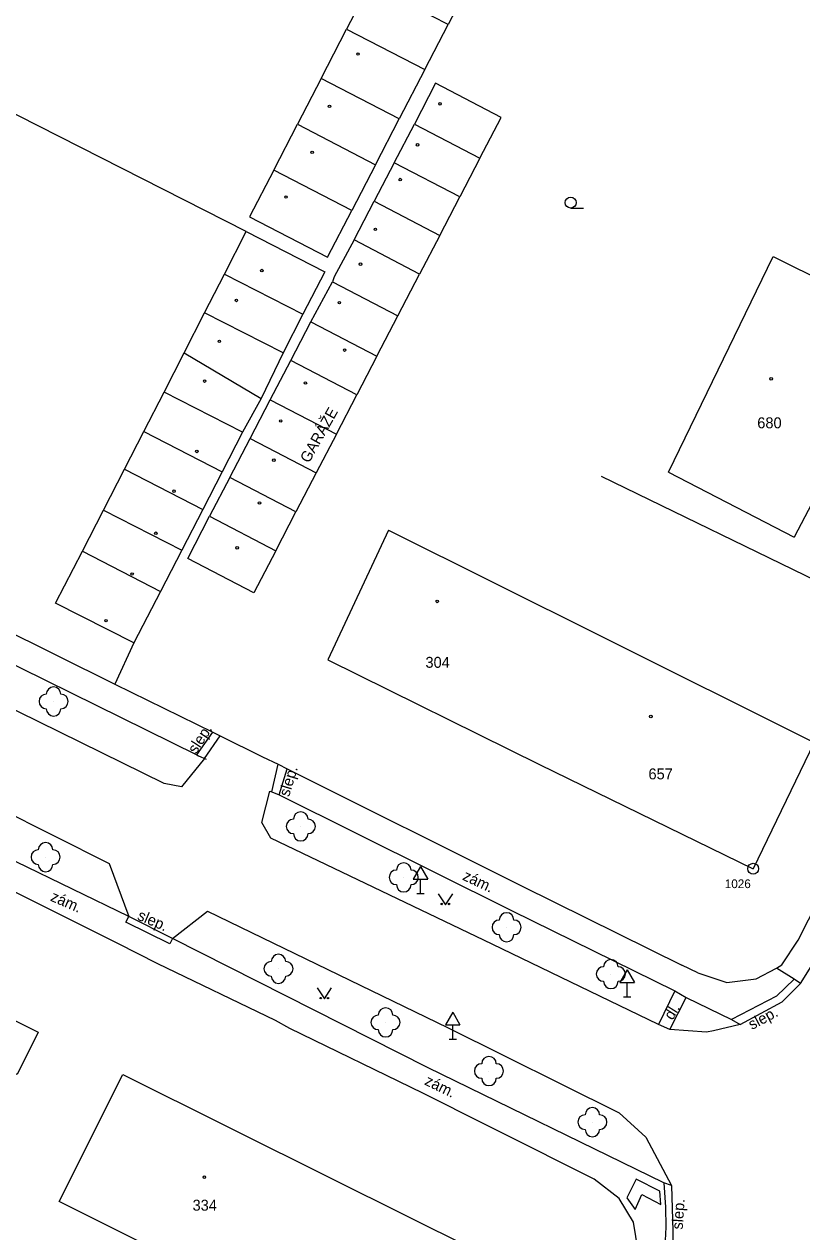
# Model space of a CAD drawing. Extents: x -794191 to -788944, y -1117087 to -1105044.
# Drawn here: x -791345 to -791291.6, y -1110006.1 to -1109923.1 of the extents above; entities that cross this region are included whole.
import ezdxf

# ---------------------------------------------------------------- set-up
doc = ezdxf.new("R2010")
doc.units = 0
for name, color, linetype in [('Doplněk polohopisu', 7, 'Continuous'), ('Doplňkové značky', 7, 'Continuous'), ('Hranice - ploty_ zdi', 7, 'Continuous'), ('Komunikace', 7, 'Continuous'), ('Pomocné popisy', 7, 'Continuous'), ('Popisy budov', 7, 'Continuous'), ('Stavební objekty', 7, 'Continuous'), ('temporary_level_1', 7, 'Continuous'), ('Zeleň', 7, 'Continuous'), ('Značky druhů budov', 7, 'Continuous'), ('Značky druhů pozemků', 7, 'Continuous'), ('Čísla popisná', 7, 'Continuous')]:
    doc.layers.add(name, color=color, linetype=linetype)

msp = doc.modelspace()

# ---------------------------------------------------------------- linework, layer by layer
at = {"layer": 'Doplněk polohopisu'}
for p, q in [((-791332.65, -1109973.54), (-791334.22, -1109975.5)), ((-791334.22, -1109975.5), (-791335.4, -1109975.27)), ((-791328.71, -1109977.95), (-791328.16, -1109975.78)), ((-791328.08, -1109979.01), (-791328.71, -1109977.95)), ((-791311.56, -1109983.98), (-791300.36, -1109989.51)), ((-791317.34, -1109994.76), (-791334.84, -1109985.91)), ((-791300.36, -1109989.51), (-791301.46, -1109991.82)), ((-791300.7, -1109992.17), (-791299.58, -1109989.97)), ((-791299.58, -1109989.97), (-791296.47, -1109991.48)), ((-791301.11, -1110002.69), (-791317.34, -1109994.76)), ((-791300.58, -1110002.87), (-791301.11, -1110002.69)), ((-791303.65, -1110003.71), (-791303.08, -1110004.51))]:
    msp.add_line(p, q, dxfattribs=at)
for points in [[(-791352.2, -1109963.92), (-791333.17, -1109973.3), (-791333.04, -1109973.36), (-791332.52, -1109973.6)], [(-791337.84, -1109984.4), (-791345.57, -1109980.64), (-791357.96, -1109974.55)], [(-791328.16, -1109975.78), (-791328.02, -1109975.84), (-791327.52, -1109976.04), (-791311.56, -1109983.98)], [(-791334.84, -1109985.91), (-791335.03, -1109986.28), (-791338.03, -1109984.78), (-791337.84, -1109984.4)], [(-791301.31, -1110004.17), (-791301.38, -1110003.26), (-791303, -1110002.43), (-791303.65, -1110003.71)], [(-791301.11, -1110002.69), (-791301, -1110004.35), (-791300.97, -1110005.74), (-791301.02, -1110006.64), (-791300.49, -1110006.72)], [(-791303.08, -1110004.51), (-791302.61, -1110003.49), (-791301.31, -1110004.17)]]:
    msp.add_lwpolyline(points, dxfattribs=at)
at = {"layer": 'Doplňkové značky'}
for p, q in [((-791317.81, -1109980.964), (-791318.31, -1109981.83)), ((-791317.81, -1109980.964), (-791317.31, -1109981.83)), ((-791318.31, -1109981.83), (-791317.31, -1109981.83)), ((-791317.81, -1109982.83), (-791317.81, -1109981.83)), ((-791318.06, -1109982.83), (-791317.56, -1109982.83)), ((-791303.62, -1109988.054), (-791304.12, -1109988.92)), ((-791303.62, -1109988.054), (-791303.12, -1109988.92)), ((-791304.12, -1109988.92), (-791303.12, -1109988.92)), ((-791303.62, -1109989.92), (-791303.62, -1109988.92)), ((-791303.87, -1109989.92), (-791303.37, -1109989.92)), ((-791315.6, -1109990.964), (-791316.1, -1109991.83)), ((-791315.6, -1109990.964), (-791315.1, -1109991.83)), ((-791316.1, -1109991.83), (-791315.1, -1109991.83)), ((-791315.6, -1109992.83), (-791315.6, -1109991.83)), ((-791315.85, -1109992.83), (-791315.35, -1109992.83))]:
    msp.add_line(p, q, dxfattribs=at)
at = {"layer": 'Hranice - ploty_ zdi'}
for p, q in [((-791329.77, -1109937.36), (-791368.78, -1109917.54)), ((-791305.4, -1109954.17), (-791281.64, -1109965.71)), ((-791351.29, -1109962.23), (-791338.79, -1109968.45)), ((-791337.48, -1109965.61), (-791338.79, -1109968.45)), ((-791291.88, -1109986.02), (-791281.64, -1109965.71)), ((-791310.83, -1109982.32), (-791299.87, -1109987.74)), ((-791338.59, -1109986.25), (-791345.96, -1109982.57)), ((-791335.85, -1109987.66), (-791338.59, -1109986.25)), ((-791293.01, -1109987.72), (-791291.88, -1109986.02)), ((-791327.76, -1109991.54), (-791335.85, -1109987.66)), ((-791298.78, -1109988.27), (-791299.87, -1109987.74)), ((-791298.78, -1109988.27), (-791296.79, -1109988.94)), ((-791296.79, -1109988.94), (-791294.77, -1109988.69)), ((-791326.77, -1109992.08), (-791327.76, -1109991.54)), ((-791317.65, -1109996.52), (-791326.77, -1109992.08)), ((-791313.32, -1109998.71), (-791317.65, -1109996.52)), ((-791312.4, -1109999.16), (-791313.32, -1109998.71)), ((-791305.88, -1110002.44), (-791312.4, -1109999.16)), ((-791304.18, -1110003.77), (-791305.88, -1110002.44)), ((-791303.19, -1110005.38), (-791304.18, -1110003.77)), ((-791302.87, -1110007.37), (-791303.19, -1110005.38))]:
    msp.add_line(p, q, dxfattribs=at)
for points in [[(-791338.79, -1109968.45), (-791332.07, -1109971.73), (-791331.57, -1109971.98)], [(-791331.57, -1109971.98), (-791328.65, -1109973.43), (-791327.58, -1109973.94)], [(-791327.58, -1109973.94), (-791326.96, -1109974.25), (-791310.83, -1109982.32)], [(-791294.77, -1109988.69), (-791293.38, -1109987.94), (-791293.01, -1109987.72)]]:
    msp.add_lwpolyline(points, dxfattribs=at)
at = {"layer": 'Komunikace'}
for p, q in [((-791335.4, -1109975.27), (-791367.77, -1109959.33)), ((-791356.65, -1109972.02), (-791339.18, -1109980.76)), ((-791333.17, -1109973.3), (-791332.07, -1109971.73)), ((-791332.65, -1109973.54), (-791331.57, -1109971.98)), ((-791328.02, -1109975.84), (-791327.58, -1109973.94)), ((-791327.52, -1109976.04), (-791326.96, -1109974.25)), ((-791312.9, -1109986.31), (-791328.08, -1109979.01)), ((-791339.18, -1109980.76), (-791337.84, -1109984.4)), ((-791334.84, -1109985.91), (-791332.44, -1109984.03)), ((-791332.44, -1109984.03), (-791315.96, -1109992.03)), ((-791334.84, -1109985.91), (-791337.84, -1109984.4)), ((-791301.46, -1109991.82), (-791312.9, -1109986.31)), ((-791291.72, -1109989.01), (-791290.3, -1109986.74)), ((-791292.15, -1109988.7), (-791293.38, -1109987.94)), ((-791300.36, -1109989.51), (-791299.58, -1109989.97)), ((-791296.47, -1109991.48), (-791295.86, -1109991.82)), ((-791315.96, -1109992.03), (-791304.18, -1109997.88)), ((-791300.7, -1109992.17), (-791301.46, -1109991.82)), ((-791298.17, -1109992.35), (-791300.7, -1109992.17)), ((-791297.7, -1109992.26), (-791298.17, -1109992.35)), ((-791295.86, -1109991.82), (-791297.7, -1109992.26)), ((-791304.18, -1109997.88), (-791302.35, -1109999.56)), ((-791302.35, -1109999.56), (-791300.58, -1110002.87))]:
    msp.add_line(p, q, dxfattribs=at)
for points in [[(-791291.72, -1109989.01), (-791292.15, -1109988.7), (-791293.37, -1109989.86), (-791296.47, -1109991.48)], [(-791295.86, -1109991.82), (-791292.98, -1109990.26), (-791291.72, -1109989.01)], [(-791300.58, -1110002.87), (-791300.48, -1110006)], [(-791300.48, -1110006), (-791300.49, -1110006.72), (-791300.86, -1110008.02)]]:
    msp.add_lwpolyline(points, dxfattribs=at)
at = {"layer": 'Stavební objekty'}
for p, q in [((-791324.63, -1109926.84), (-791322.88, -1109923.46)), ((-791317.52, -1109926.24), (-791315.92, -1109923.15)), ((-791316.78, -1109927.18), (-791318.23, -1109929.98)), ((-791327.89, -1109933.14), (-791326.26, -1109929.99)), ((-791320.9, -1109932.77), (-791319.27, -1109929.62)), ((-791319.62, -1109932.64), (-791320.99, -1109935.28)), ((-791313.73, -1109932.32), (-791315.12, -1109934.98)), ((-791329.77, -1109937.36), (-791324.38, -1109940.13)), ((-791316.49, -1109937.62), (-791317.87, -1109940.28)), ((-791300.79, -1109953.89), (-791293.6, -1109939.07)), ((-791293.6, -1109939.07), (-791284.84, -1109943.43)), ((-791331.26, -1109940.28), (-791325.88, -1109943.04)), ((-791327.24, -1109945.7), (-791332.63, -1109942.94)), ((-791320.8, -1109945.91), (-791319.36, -1109943.15)), ((-791334.03, -1109945.68), (-791328.75, -1109948.83)), ((-791328.12, -1109948.91), (-791326.72, -1109946.22)), ((-791330.03, -1109951.14), (-791335.41, -1109948.38)), ((-791336.81, -1109951.09), (-791331.42, -1109953.86)), ((-791338.14, -1109953.68), (-791332.75, -1109956.44)), ((-791300.79, -1109953.89), (-791292.16, -1109958.34)), ((-791339.58, -1109956.49), (-791334.19, -1109959.25)), ((-791320, -1109957.87), (-791324.18, -1109966.77)), ((-791341.02, -1109959.3), (-791335.65, -1109962.07)), ((-791337.48, -1109965.61), (-791342.86, -1109962.87)), ((-791305.4, -1109965.15), (-791290.79, -1109972.44)), ((-791290.79, -1109972.44), (-791294.97, -1109981.12)), ((-791348.94, -1109989.91), (-791344.05, -1109992.34)), ((-791342.62, -1110003.98), (-791338.24, -1109995.24))]:
    msp.add_line(p, q, dxfattribs=at)
for points in [[(-791305.84, -1109903.69), (-791311.2, -1109900.92), (-791313.02, -1109904.42), (-791307.65, -1109907.2), (-791309.32, -1109910.41), (-791314.68, -1109907.63), (-791316.28, -1109910.72), (-791310.91, -1109913.5), (-791312.6, -1109916.75), (-791317.97, -1109913.97), (-791319.63, -1109917.18), (-791314.26, -1109919.96), (-791315.92, -1109923.15), (-791321.28, -1109920.37), (-791322.88, -1109923.46), (-791317.52, -1109926.24), (-791319.27, -1109929.62), (-791324.63, -1109926.84), (-791326.26, -1109929.99), (-791320.9, -1109932.77), (-791322.53, -1109935.92), (-791327.89, -1109933.14), (-791329.56, -1109936.35), (-791324.19, -1109939.13)], [(-791325.33, -1109943.55), (-791323.86, -1109940.81), (-791319.36, -1109943.15), (-791317.87, -1109940.28), (-791322.37, -1109937.94), (-791320.99, -1109935.28), (-791316.49, -1109937.62), (-791315.12, -1109934.98), (-791319.62, -1109932.64), (-791318.23, -1109929.98), (-791313.73, -1109932.32), (-791312.28, -1109929.52), (-791316.78, -1109927.18)], [(-791324.19, -1109939.13), (-791322.53, -1109935.92)], [(-791342.86, -1109962.87), (-791341.02, -1109959.3), (-791339.58, -1109956.49), (-791338.14, -1109953.68), (-791336.81, -1109951.09), (-791335.41, -1109948.38), (-791334.03, -1109945.68), (-791332.63, -1109942.94), (-791331.26, -1109940.28), (-791329.77, -1109937.36)], [(-791322.37, -1109937.94), (-791323.73, -1109940.48), (-791323.86, -1109940.81)], [(-791324.38, -1109940.13), (-791325.88, -1109943.04), (-791327.24, -1109945.7), (-791328.75, -1109948.83), (-791330.03, -1109951.14), (-791331.42, -1109953.86), (-791332.75, -1109956.44), (-791334.19, -1109959.25), (-791335.65, -1109962.07), (-791337.48, -1109965.61)], [(-791284.84, -1109943.43), (-791287.68, -1109949.63), (-791289.03, -1109952.38), (-791292.16, -1109958.34)], [(-791326.72, -1109946.22), (-791325.33, -1109943.55), (-791320.8, -1109945.91), (-791322.18, -1109948.58)], [(-791323.58, -1109951.27), (-791322.18, -1109948.58), (-791326.72, -1109946.22)], [(-791329.51, -1109951.58), (-791328.12, -1109948.91), (-791323.58, -1109951.27), (-791324.97, -1109953.94)], [(-791330.9, -1109954.25), (-791329.51, -1109951.58), (-791324.97, -1109953.94), (-791326.36, -1109956.61)], [(-791327.75, -1109959.28), (-791326.36, -1109956.61), (-791330.9, -1109954.25), (-791332.29, -1109956.91)], [(-791329.26, -1109962.17), (-791333.79, -1109959.81), (-791332.29, -1109956.91), (-791327.75, -1109959.28)], [(-791320, -1109957.87), (-791305.4, -1109965.15)], [(-791327.75, -1109959.28), (-791329.26, -1109962.17)], [(-791324.18, -1109966.77), (-791309.65, -1109973.97), (-791294.97, -1109981.12)], [(-791344.05, -1109992.34), (-791345.49, -1109995.24), (-791350.38, -1109992.81), (-791348.94, -1109989.91)], [(-791338.24, -1109995.24), (-791323.78, -1110002.46), (-791309.3, -1110009.68)], [(-791313.66, -1110018.43), (-791328.14, -1110011.21), (-791342.62, -1110003.98)]]:
    msp.add_lwpolyline(points, dxfattribs=at)
at = {"layer": 'temporary_level_1'}
for radius in [0.375, 0.0005]:
    msp.add_circle((-791294.97, -1109981.12), radius, dxfattribs=at)
at = {"layer": 'Zeleň'}
for centre in [(-791343, -1109969.63), (-791326.03, -1109978.21), (-791343.55, -1109980.32), (-791318.96, -1109981.71), (-791311.9, -1109985.14), (-791327.56, -1109987.99), (-791304.74, -1109988.35), (-791320.21, -1109991.67), (-791313.11, -1109995.01), (-791306.01, -1109998.52)]:
    msp.add_circle(centre, 0.0005, dxfattribs=at)
for centre, start, end in [((-791343.5, -1109969.63), 89.99999, 269.99999), ((-791343, -1109969.13), 0, 179.99999), ((-791342.5, -1109969.63), 270, 89.99999), ((-791343, -1109970.13), 179.99999, 359.99999), ((-791326.03, -1109977.71), 0, 179.99999), ((-791326.53, -1109978.21), 89.99999, 269.99999), ((-791325.53, -1109978.21), 270, 89.99999), ((-791326.03, -1109978.71), 179.99999, 359.99999), ((-791344.05, -1109980.32), 89.99999, 269.99999), ((-791343.55, -1109979.82), 0, 179.99999), ((-791343.05, -1109980.32), 270, 89.99999), ((-791318.96, -1109981.21), 0, 179.99999), ((-791343.55, -1109980.82), 179.99999, 359.99999), ((-791319.46, -1109981.71), 89.99999, 269.99999), ((-791318.46, -1109981.71), 270, 89.99999), ((-791318.96, -1109982.21), 179.99999, 359.99999), ((-791312.4, -1109985.14), 89.99999, 269.99999), ((-791311.9, -1109984.64), 0, 179.99999), ((-791311.4, -1109985.14), 270, 89.99999), ((-791311.9, -1109985.64), 179.99999, 359.99999), ((-791327.56, -1109987.49), 0, 179.99999), ((-791304.74, -1109987.85), 0, 179.99999), ((-791328.06, -1109987.99), 89.99999, 269.99999), ((-791327.06, -1109987.99), 270, 89.99999), ((-791305.24, -1109988.35), 89.99999, 269.99999), ((-791304.24, -1109988.35), 270, 89.99999), ((-791327.56, -1109988.49), 179.99999, 359.99999), ((-791304.74, -1109988.85), 179.99999, 359.99999), ((-791320.21, -1109991.17), 0, 179.99999), ((-791320.71, -1109991.67), 89.99999, 269.99999), ((-791319.71, -1109991.67), 270, 89.99999), ((-791320.21, -1109992.17), 179.99999, 359.99999), ((-791313.11, -1109994.51), 0, 179.99999), ((-791313.61, -1109995.01), 89.99999, 269.99999), ((-791312.61, -1109995.01), 270, 89.99999), ((-791313.11, -1109995.51), 179.99999, 359.99999), ((-791306.51, -1109998.52), 89.99999, 269.99999), ((-791306.01, -1109998.02), 0, 179.99999), ((-791305.51, -1109998.52), 270, 89.99999), ((-791306.01, -1109999.02), 179.99999, 359.99999)]:
    msp.add_arc(centre, 0.5, start, end, dxfattribs=at)
at = {"layer": 'Značky druhů budov'}
for centre in [(-791322.1, -1109925.17), (-791316.47, -1109928.59), (-791324.06, -1109928.76), (-791325.25, -1109931.92), (-791318.01, -1109931.4), (-791319.2, -1109933.79), (-791327.04, -1109934.99), (-791320.91, -1109937.21), (-791328.7, -1109940.04), (-791321.93, -1109939.6), (-791330.45, -1109942.09), (-791323.38, -1109942.24), (-791331.62, -1109944.9), (-791323.02, -1109945.5), (-791332.63, -1109947.63), (-791293.74, -1109947.47), (-791325.71, -1109947.76), (-791327.41, -1109950.37), (-791333.17, -1109952.46), (-791327.88, -1109953.06), (-791334.73, -1109955.19), (-791328.86, -1109956), (-791335.98, -1109958.08), (-791330.4, -1109959.08), (-791337.61, -1109960.88), (-791316.66, -1109962.76), (-791339.4, -1109964.08), (-791302, -1109970.66), (-791332.65, -1110002.3)]:
    msp.add_circle(centre, 0.0875, dxfattribs=at)
at = {"layer": 'Značky druhů pozemků'}
msp.add_line((-791307.5, -1109935.745), (-791306.625, -1109935.745), dxfattribs=at)
for points in [[(-791316.6, -1109982.84), (-791316.1, -1109983.59), (-791315.6, -1109982.84)], [(-791324.91, -1109989.3), (-791324.41, -1109990.05), (-791323.91, -1109989.3)]]:
    msp.add_lwpolyline(points, dxfattribs=at)
for centre, radius in [((-791307.5, -1109935.37), 0.375), ((-791316.35, -1109983.54), 0.05), ((-791315.85, -1109983.54), 0.05), ((-791324.66, -1109990), 0.05), ((-791324.16, -1109990), 0.05)]:
    msp.add_circle(centre, radius, dxfattribs=at)

# ---------------------------------------------------------------- texts
at = {"layer": 'Pomocné popisy'}
for s, rotation, p in [('slep.', 56.92195, (-791333.223, -1109973.285)), ('slep.', 73.26544, (-791326.834, -1109976.217)), ('zám.', 334.88221, (-791314.982, -1109981.853)), ('zám.', 336.65599, (-791343.275, -1109983.295)), ('slep.', 336.73463, (-791337.305, -1109984.591)), ('dl.', 57.99462, (-791300.518, -1109991.566)), ('slep.', 28.1116, (-791295.055, -1109992.199)), ('zám.', 334.01302, (-791317.59, -1109995.917)), ('slep.', 86.00909, (-791299.815, -1110005.914))]:
    msp.add_text(s, height=0.75, rotation=rotation, dxfattribs=at).set_placement(p)
at = {"layer": 'Popisy budov'}
msp.add_text('GARÁŽE', height=0.75, rotation=60.6422, dxfattribs=at).set_placement((-791325.47, -1109953.31))
at = {"layer": 'temporary_level_1'}
msp.add_text('1026', height=0.6, dxfattribs=at).set_placement((-791296.92, -1109982.45))
at = {"layer": 'Čísla popisná'}
for s, p in [('680', (-791294.69, -1109950.87)), ('304', (-791317.47, -1109967.32)), ('657', (-791302.16, -1109974.98)), ('334', (-791333.46, -1110004.6))]:
    msp.add_text(s, height=0.75, dxfattribs=at).set_placement(p)

doc.saveas('drawing.dxf')
